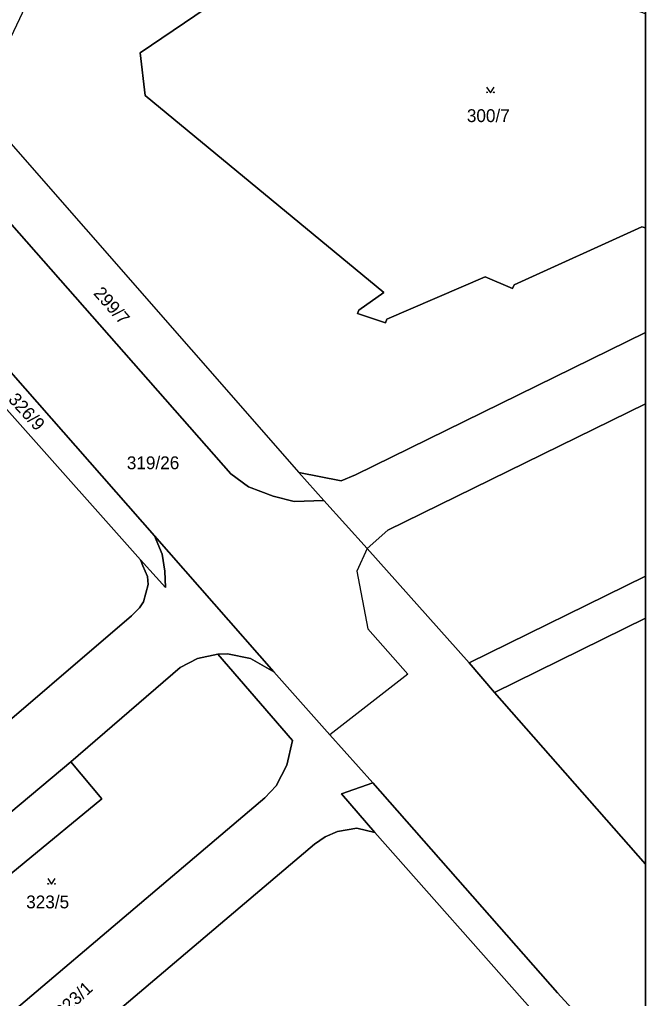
# Model space of a CAD drawing. Extents: x -598233 to -596890, y -1157848 to -1156431.
# Drawn here: x -596973.4 to -596890.5, y -1157634.7 to -1157505 of the extents above; entities that cross this region are included whole.
import ezdxf

# ---------------------------------------------------------------- set-up
doc = ezdxf.new("R2010")
doc.units = 0
for name, color, linetype in [('Level 1', 7, 'Continuous'), ('Level 4', 7, 'Continuous'), ('Level 5', 7, 'Continuous'), ('Level 60', 7, 'Continuous'), ('Vrstva 60', 7, 'Continuous'), ('zajmove_uzemi', 7, 'Continuous')]:
    doc.layers.add(name, color=color, linetype=linetype)

msp = doc.modelspace()

# ---------------------------------------------------------------- linework, layer by layer
at = {"layer": 'Level 1'}
for p, q in [((-596913.83, -1157590.26), (-596890.46, -1157578.76)), ((-596890.46, -1157584.32), (-596910.47, -1157594.18)), ((-596890.46, -1157616.93), (-596910.47, -1157594.18))]:
    msp.add_line(p, q, dxfattribs=at)
for points in [[(-596890.46, -1157532.62), (-596890.96, -1157532.46), (-596907.87, -1157540.18), (-596908.07, -1157540.64), (-596911.68, -1157539.12), (-596924.73, -1157544.71), (-596924.88, -1157545.19), (-596928.59, -1157543.98), (-596928.44, -1157543.5), (-596925.11, -1157541.17), (-596956.75, -1157515.08), (-596957.41, -1157509.44), (-596929.81, -1157490.68), (-596921.77, -1157468.25), (-596911.54, -1157471.76)], [(-596978.9, -1157516.51), (-596936.37, -1157565.01)], [(-596933.08, -1157568.75), (-596936.99, -1157568.87), (-596939.79, -1157568.18), (-596943.05, -1157566.93), (-596945.39, -1157565.22), (-596982.18, -1157523.43)], [(-596988.22, -1157536.18), (-596955.52, -1157573.42)], [(-596990, -1157539.93), (-596957.34, -1157576.58)], [(-596890.46, -1157546.47), (-596928.88, -1157565.32), (-596930.77, -1157566.13), (-596936.37, -1157565.01)], [(-596927.34, -1157575.11), (-596924.58, -1157572.66), (-596890.46, -1157555.92)], [(-596936.37, -1157565.01), (-596933.08, -1157568.75)], [(-596933.08, -1157568.75), (-596927.34, -1157575.11)], [(-596955.52, -1157573.42), (-596954.5, -1157575.84), (-596954.12, -1157578.1), (-596954.05, -1157580.28), (-596957.34, -1157576.58)], [(-596955.52, -1157573.42), (-596939.71, -1157591.42)], [(-596927.34, -1157575.11), (-596928.71, -1157578.11), (-596927.24, -1157585.75), (-596921.95, -1157591.76), (-596932.28, -1157599.79)], [(-596927.34, -1157575.11), (-596913.83, -1157590.26)], [(-596957.34, -1157576.58), (-596957.03, -1157577.41), (-596956.42, -1157578.8), (-596956.35, -1157579.85), (-596956.97, -1157582.18), (-596957.47, -1157582.95), (-596958.53, -1157584.01), (-596980.03, -1157602.39), (-596982.22, -1157603.92)], [(-596947.13, -1157589.09), (-596937.22, -1157600.55), (-596937.95, -1157603.82), (-596939.4, -1157606.55), (-596940.9, -1157608.14), (-596991.3, -1157650.87)], [(-596966.6, -1157603.35), (-596952.09, -1157590.84), (-596949.79, -1157589.69), (-596947.13, -1157589.09)], [(-596947.13, -1157589.09), (-596945.84, -1157589.07), (-596942.8, -1157589.67), (-596939.71, -1157591.42)], [(-596913.83, -1157590.26), (-596910.47, -1157594.18)], [(-596932.28, -1157599.79), (-596939.71, -1157591.42)], [(-596926.59, -1157606.16), (-596932.28, -1157599.79)], [(-596966.6, -1157603.35), (-596986.89, -1157620.34), (-597025.73, -1157653.97)], [(-597004.46, -1157643.88), (-596983.09, -1157625.24), (-596962.48, -1157608.26), (-596966.6, -1157603.35)], [(-596926.32, -1157612.74), (-596930.73, -1157607.61), (-596926.59, -1157606.16)], [(-596890.46, -1157646.79), (-596892.71, -1157644.25), (-596902.1, -1157633.95), (-596926.59, -1157606.16)], [(-596971.39, -1157645.7), (-596934.29, -1157614.27), (-596932.89, -1157613.29), (-596931.25, -1157612.57), (-596928.7, -1157612.16), (-596926.32, -1157612.74)], [(-596926.32, -1157612.74), (-596905.43, -1157636.3), (-596895.84, -1157646.8), (-596890.46, -1157652.87)]]:
    msp.add_lwpolyline(points, dxfattribs=at)
at = {"layer": 'Level 5'}
for points in [[(-596911.5, -1157513.96), (-596911, -1157514.71), (-596910.5, -1157513.96)], [(-596969.64, -1157618.81), (-596969.14, -1157619.56), (-596968.64, -1157618.81)]]:
    msp.add_lwpolyline(points, dxfattribs=at)
for centre in [(-596911.45, -1157514.66), (-596910.55, -1157514.66), (-596969.59, -1157619.51), (-596968.69, -1157619.51)]:
    msp.add_circle(centre, 0.05, dxfattribs=at)
at = {"layer": 'Level 60'}
for points in [[(-596933.08, -1157568.75), (-596936.99, -1157568.87), (-596939.79, -1157568.18), (-596943.05, -1157566.93), (-596945.39, -1157565.22), (-596982.18, -1157523.43), (-596978.9, -1157516.51), (-596936.37, -1157565.01)], [(-596932.28, -1157599.79), (-596939.71, -1157591.42), (-596955.52, -1157573.42), (-596988.22, -1157536.18), (-596982.18, -1157523.43), (-596945.39, -1157565.22), (-596943.05, -1157566.93), (-596939.79, -1157568.18), (-596936.99, -1157568.87), (-596933.08, -1157568.75), (-596927.34, -1157575.11), (-596928.71, -1157578.11), (-596927.24, -1157585.75), (-596921.95, -1157591.76)], [(-596955.52, -1157573.42), (-596954.5, -1157575.84), (-596954.12, -1157578.1), (-596954.05, -1157580.28), (-596957.34, -1157576.58), (-596990, -1157539.93), (-596988.22, -1157536.18)], [(-596937.22, -1157600.55), (-596937.95, -1157603.82), (-596939.4, -1157606.55), (-596940.9, -1157608.14), (-596991.3, -1157650.87), (-597004.46, -1157643.88), (-596983.09, -1157625.24), (-596962.48, -1157608.26), (-596966.6, -1157603.35), (-596952.09, -1157590.84), (-596949.79, -1157589.69), (-596947.13, -1157589.09)], [(-596934.29, -1157614.27), (-596971.39, -1157645.7), (-596976.38, -1157649.93), (-596982.81, -1157655.37), (-596991.3, -1157650.87), (-596940.9, -1157608.14), (-596939.4, -1157606.55), (-596937.95, -1157603.82), (-596937.22, -1157600.55), (-596947.13, -1157589.09), (-596945.84, -1157589.07), (-596942.8, -1157589.67), (-596939.71, -1157591.42), (-596932.28, -1157599.79), (-596926.59, -1157606.16), (-596930.73, -1157607.61), (-596926.32, -1157612.74), (-596928.7, -1157612.16), (-596931.25, -1157612.57), (-596932.89, -1157613.29)], [(-597021.6, -1157658.83), (-597025.73, -1157653.97), (-596986.89, -1157620.34), (-596966.6, -1157603.35), (-596962.48, -1157608.26), (-596983.09, -1157625.24), (-597004.46, -1157643.88), (-597015.59, -1157653.59)]]:
    msp.add_lwpolyline(points, close=True, dxfattribs=at)
for points in [[(-596990, -1157539.93), (-596957.34, -1157576.58), (-596957.03, -1157577.41), (-596956.42, -1157578.8), (-596956.35, -1157579.85), (-596956.97, -1157582.18), (-596957.47, -1157582.95), (-596958.53, -1157584.01), (-596980.03, -1157602.39)], [(-596980.03, -1157602.39), (-596958.53, -1157584.01), (-596957.47, -1157582.95), (-596956.97, -1157582.18), (-596956.35, -1157579.85), (-596956.42, -1157578.8), (-596957.03, -1157577.41), (-596957.34, -1157576.58), (-596954.05, -1157580.28), (-596954.12, -1157578.1), (-596954.5, -1157575.84), (-596955.52, -1157573.42), (-596939.71, -1157591.42), (-596942.8, -1157589.67), (-596945.84, -1157589.07), (-596947.13, -1157589.09), (-596949.79, -1157589.69), (-596952.09, -1157590.84), (-596966.6, -1157603.35), (-596986.89, -1157620.34)]]:
    msp.add_lwpolyline(points, dxfattribs=at)
at = {"layer": 'Vrstva 60'}
for points in [[(-596890.46, -1157848.46), (-596890.46, -1156430.86)], [(-596945.1, -1157445.09), (-596975.39, -1157509.11), (-596978.9, -1157516.51), (-596936.37, -1157565.01), (-596930.77, -1157566.13), (-596928.88, -1157565.32), (-596890.46, -1157546.47), (-596890.46, -1157532.62), (-596890.96, -1157532.46), (-596907.87, -1157540.18), (-596908.07, -1157540.64), (-596911.68, -1157539.12), (-596924.73, -1157544.71), (-596924.88, -1157545.19), (-596928.59, -1157543.98), (-596928.44, -1157543.5), (-596925.11, -1157541.17), (-596956.75, -1157515.08), (-596957.41, -1157509.44), (-596929.81, -1157490.68)], [(-596905.43, -1157636.3), (-596926.32, -1157612.74), (-596928.7, -1157612.16), (-596931.25, -1157612.57), (-596932.89, -1157613.29), (-596934.29, -1157614.27), (-596971.39, -1157645.7)]]:
    msp.add_lwpolyline(points, dxfattribs=at)
for points in [[(-596890.46, -1157532.62), (-596890.46, -1157504.25), (-596919.1, -1157493.99), (-596915.82, -1157484.35), (-596911.54, -1157471.76), (-596921.77, -1157468.25), (-596929.81, -1157490.68), (-596957.41, -1157509.44), (-596956.75, -1157515.08), (-596925.11, -1157541.17), (-596928.44, -1157543.5), (-596928.59, -1157543.98), (-596924.88, -1157545.19), (-596924.73, -1157544.71), (-596911.68, -1157539.12), (-596908.07, -1157540.64), (-596907.87, -1157540.18), (-596890.96, -1157532.46)], [(-596890.46, -1157555.92), (-596890.46, -1157546.47), (-596928.88, -1157565.32), (-596930.77, -1157566.13), (-596936.37, -1157565.01), (-596933.08, -1157568.75), (-596927.34, -1157575.11), (-596924.58, -1157572.66)], [(-596890.46, -1157578.76), (-596890.46, -1157555.92), (-596924.58, -1157572.66), (-596927.34, -1157575.11), (-596913.83, -1157590.26)], [(-596890.46, -1157646.79), (-596890.46, -1157616.93), (-596910.47, -1157594.18), (-596913.83, -1157590.26), (-596927.34, -1157575.11), (-596928.71, -1157578.11), (-596927.24, -1157585.75), (-596921.95, -1157591.76), (-596932.28, -1157599.79), (-596926.59, -1157606.16), (-596902.1, -1157633.95), (-596892.71, -1157644.25)], [(-596890.46, -1157584.32), (-596890.46, -1157578.76), (-596913.83, -1157590.26), (-596910.47, -1157594.18)], [(-596890.46, -1157616.93), (-596890.46, -1157584.32), (-596910.47, -1157594.18)], [(-596890.46, -1157652.87), (-596890.46, -1157646.79), (-596892.71, -1157644.25), (-596902.1, -1157633.95), (-596926.59, -1157606.16), (-596930.73, -1157607.61), (-596926.32, -1157612.74), (-596905.43, -1157636.3), (-596895.84, -1157646.8)]]:
    msp.add_lwpolyline(points, close=True, dxfattribs=at)
at = {"layer": 'zajmove_uzemi'}
msp.add_lwpolyline([(-598232.89, -1156430.86), (-596890.46, -1156430.86), (-596890.46, -1157848.46), (-598232.89, -1157848.46)], close=True, dxfattribs=at)

# ---------------------------------------------------------------- texts
at = {"layer": 'Level 4'}
for s, p in [('300/7', (-596914.12, -1157518.6)), ('319/26', (-596959.17, -1157564.59)), ('323/5', (-596972.5, -1157622.77))]:
    msp.add_text(s, height=1.7, dxfattribs=at).set_placement(p)
for s, rotation, p in [('299/7', 311.403, (-596963.68, -1157541.34)), ('326/9', 312.5337, (-596974.97, -1157555.44)), ('323/1', 42.7837, (-596967.72, -1157637.42))]:
    msp.add_text(s, height=1.7, rotation=rotation, dxfattribs=at).set_placement(p)

doc.saveas('drawing.dxf')
